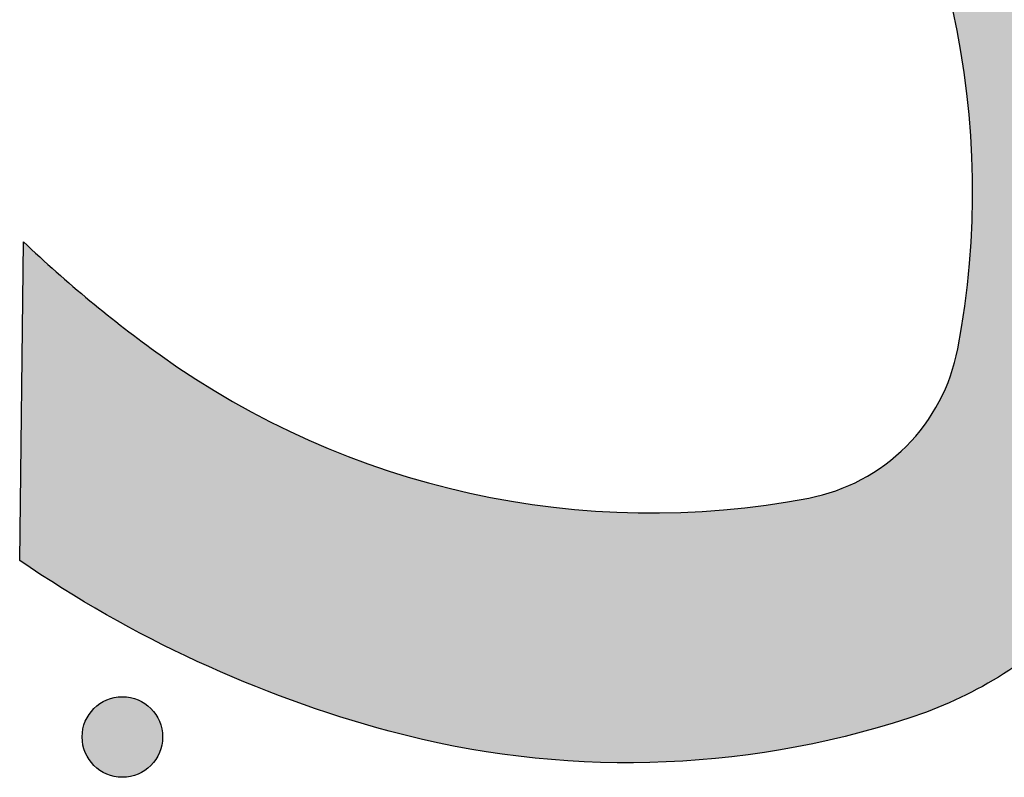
# Model space of a CAD drawing. Header units: millimetres. Extents: x -3873 to -97, y 912 to 4165.
# Tile 183 of 656: x -3101 to -3058, y 1176 to 1209. Entities that reach past the tile are written whole.
import ezdxf

# ---------------------------------------------------------------- set-up
doc = ezdxf.new("R2010")
doc.units = ezdxf.units.MM
doc.layers.add('pattern', color=7, linetype='Continuous', true_color=0x000000)

msp = doc.modelspace()

# ---------------------------------------------------------------- hatches: boundary and pattern name
at = {"layer": 'pattern'}
for points in [[(-3094.916, 1194.699), (-3094.164, 1194.174), (-3093.395, 1193.665), (-3092.611, 1193.173), (-3091.811, 1192.699), (-3090.997, 1192.243), (-3090.168, 1191.806), (-3089.326, 1191.389), (-3088.471, 1190.992), (-3087.604, 1190.617), (-3086.726, 1190.262), (-3085.837, 1189.93), (-3084.939, 1189.619), (-3084.032, 1189.332), (-3083.116, 1189.068), (-3082.194, 1188.827), (-3081.265, 1188.609), (-3080.332, 1188.416), (-3079.393, 1188.247), (-3078.452, 1188.102), (-3077.508, 1187.981), (-3076.562, 1187.885), (-3075.616, 1187.813), (-3074.67, 1187.765), (-3073.725, 1187.741), (-3072.783, 1187.742), (-3071.844, 1187.766), (-3070.908, 1187.814), (-3069.978, 1187.885), (-3069.053, 1187.979), (-3068.134, 1188.095), (-3067.223, 1188.234), (-3066.32, 1188.395), (-3066.17, 1188.425), (-3066.021, 1188.457), (-3065.873, 1188.493), (-3065.724, 1188.531), (-3065.576, 1188.572), (-3065.429, 1188.616), (-3065.282, 1188.663), (-3065.136, 1188.713), (-3064.99, 1188.765), (-3064.845, 1188.821), (-3064.702, 1188.879), (-3064.559, 1188.939), (-3064.417, 1189.003), (-3064.277, 1189.069), (-3064.137, 1189.138), (-3063.999, 1189.209), (-3063.863, 1189.283), (-3063.728, 1189.36), (-3063.594, 1189.439), (-3063.462, 1189.52), (-3063.331, 1189.604), (-3063.202, 1189.69), (-3063.075, 1189.779), (-3062.95, 1189.87), (-3062.827, 1189.963), (-3062.706, 1190.058), (-3062.586, 1190.155), (-3062.469, 1190.254), (-3062.354, 1190.356), (-3062.241, 1190.459), (-3062.13, 1190.564), (-3062.021, 1190.67), (-3061.915, 1190.779), (-3061.81, 1190.89), (-3061.707, 1191.003), (-3061.606, 1191.118), (-3061.507, 1191.235), (-3061.409, 1191.354), (-3061.314, 1191.476), (-3061.221, 1191.599), (-3061.13, 1191.724), (-3061.042, 1191.851), (-3060.956, 1191.98), (-3060.872, 1192.111), (-3060.79, 1192.243), (-3060.711, 1192.376), (-3060.635, 1192.512), (-3060.561, 1192.648), (-3060.489, 1192.786), (-3060.421, 1192.926), (-3060.354, 1193.066), (-3060.291, 1193.208), (-3060.23, 1193.351), (-3060.172, 1193.494), (-3060.117, 1193.639), (-3060.065, 1193.785), (-3060.015, 1193.931), (-3059.968, 1194.078), (-3059.924, 1194.225), (-3059.883, 1194.373), (-3059.845, 1194.522), (-3059.809, 1194.67), (-3059.777, 1194.819), (-3059.747, 1194.969), (-3059.586, 1195.872), (-3059.448, 1196.783), (-3059.331, 1197.702), (-3059.237, 1198.627), (-3059.166, 1199.557), (-3059.119, 1200.493), (-3059.095, 1201.432), (-3059.094, 1202.375), (-3059.118, 1203.319), (-3059.166, 1204.265), (-3059.238, 1205.211), (-3059.335, 1206.157), (-3059.456, 1207.101), (-3059.601, 1208.042), (-3059.77, 1208.981), (-3059.964, 1209.914), (-3060.181, 1210.843), (-3060.422, 1211.765), (-3060.687, 1212.68), (-3060.974, 1213.588), (-3061.285, 1214.486), (-3061.618, 1215.375), (-3061.972, 1216.253), (-3062.348, 1217.12), (-3062.745, 1217.975), (-3063.162, 1218.817), (-3063.599, 1219.645), (-3064.055, 1220.46), (-3064.529, 1221.259), (-3065.021, 1222.044), (-3065.531, 1222.812), (-3066.056, 1223.564), (-3067.225, 1225.134), (-3068.447, 1226.664), (-3069.722, 1228.151), (-3071.046, 1229.593), (-3057.002, 1229.761), (-3056.377, 1228.83), (-3055.77, 1227.883), (-3055.183, 1226.923), (-3054.615, 1225.95), (-3054.068, 1224.964), (-3053.541, 1223.966), (-3053.035, 1222.956), (-3052.551, 1221.936), (-3052.088, 1220.906), (-3051.647, 1219.867), (-3051.228, 1218.819), (-3050.832, 1217.763), (-3050.459, 1216.7), (-3050.108, 1215.63), (-3049.781, 1214.555), (-3049.476, 1213.475), (-3049.295, 1212.781), (-3049.126, 1212.082), (-3048.969, 1211.378), (-3048.824, 1210.671), (-3048.692, 1209.959), (-3048.572, 1209.244), (-3048.465, 1208.526), (-3048.371, 1207.805), (-3048.29, 1207.081), (-3048.222, 1206.355), (-3048.167, 1205.627), (-3048.125, 1204.898), (-3048.097, 1204.168), (-3048.081, 1203.437), (-3048.079, 1202.705), (-3048.091, 1201.974), (-3048.115, 1201.242), (-3048.153, 1200.512), (-3048.204, 1199.782), (-3048.268, 1199.054), (-3048.346, 1198.328), (-3048.436, 1197.604), (-3048.54, 1196.882), (-3048.656, 1196.163), (-3048.785, 1195.447), (-3048.927, 1194.735), (-3049.082, 1194.027), (-3049.249, 1193.323), (-3049.428, 1192.623), (-3049.619, 1191.928), (-3049.822, 1191.238), (-3050.037, 1190.554), (-3050.211, 1190.042), (-3050.401, 1189.534), (-3050.606, 1189.031), (-3050.826, 1188.533), (-3051.061, 1188.041), (-3051.311, 1187.555), (-3051.575, 1187.077), (-3051.854, 1186.606), (-3052.146, 1186.144), (-3052.452, 1185.691), (-3052.771, 1185.247), (-3053.102, 1184.814), (-3053.445, 1184.391), (-3053.8, 1183.98), (-3054.166, 1183.58), (-3054.543, 1183.193), (-3054.93, 1182.816), (-3055.33, 1182.45), (-3055.741, 1182.095), (-3056.164, 1181.752), (-3056.597, 1181.42), (-3057.04, 1181.101), (-3057.493, 1180.795), (-3057.956, 1180.503), (-3058.426, 1180.224), (-3058.905, 1179.96), (-3059.39, 1179.71), (-3059.882, 1179.475), (-3060.381, 1179.254), (-3060.884, 1179.05), (-3061.391, 1178.86), (-3061.903, 1178.686), (-3062.587, 1178.471), (-3063.277, 1178.268), (-3063.972, 1178.076), (-3064.672, 1177.897), (-3065.376, 1177.73), (-3066.084, 1177.575), (-3066.797, 1177.433), (-3067.512, 1177.304), (-3068.231, 1177.187), (-3068.953, 1177.084), (-3069.677, 1176.993), (-3070.403, 1176.916), (-3071.131, 1176.851), (-3071.861, 1176.8), (-3072.591, 1176.762), (-3073.323, 1176.738), (-3074.054, 1176.726), (-3074.786, 1176.728), (-3075.517, 1176.743), (-3076.247, 1176.772), (-3076.976, 1176.813), (-3077.704, 1176.868), (-3078.43, 1176.936), (-3079.154, 1177.017), (-3079.875, 1177.111), (-3080.593, 1177.218), (-3081.308, 1177.337), (-3082.02, 1177.469), (-3082.728, 1177.614), (-3083.431, 1177.771), (-3084.13, 1177.94), (-3084.824, 1178.121), (-3085.905, 1178.425), (-3086.98, 1178.753), (-3088.049, 1179.103), (-3089.112, 1179.476), (-3090.168, 1179.872), (-3091.216, 1180.291), (-3092.256, 1180.732), (-3093.286, 1181.194), (-3094.306, 1181.679), (-3095.316, 1182.184), (-3096.314, 1182.711), (-3097.3, 1183.258), (-3098.273, 1183.826), (-3099.234, 1184.413), (-3100.18, 1185.019), (-3101.112, 1185.644), (-3100.945, 1199.688), (-3099.504, 1198.364), (-3098.017, 1197.09), (-3096.486, 1195.868)], [(-3097.837, 1176.607), (-3097.809, 1176.579), (-3097.78, 1176.552), (-3097.75, 1176.526), (-3097.719, 1176.499), (-3097.688, 1176.474), (-3097.655, 1176.448), (-3097.622, 1176.424), (-3097.588, 1176.4), (-3097.553, 1176.376), (-3097.517, 1176.353), (-3097.481, 1176.331), (-3097.444, 1176.31), (-3097.406, 1176.29), (-3097.367, 1176.27), (-3097.327, 1176.251), (-3097.287, 1176.233), (-3097.247, 1176.216), (-3097.205, 1176.2), (-3097.163, 1176.185), (-3097.121, 1176.171), (-3097.078, 1176.158), (-3097.034, 1176.146), (-3096.991, 1176.135), (-3096.946, 1176.125), (-3096.902, 1176.116), (-3096.857, 1176.109), (-3096.811, 1176.102), (-3096.766, 1176.097), (-3096.72, 1176.093), (-3096.674, 1176.09), (-3096.629, 1176.088), (-3096.583, 1176.087), (-3096.537, 1176.088), (-3096.491, 1176.09), (-3096.445, 1176.093), (-3096.399, 1176.097), (-3096.354, 1176.102), (-3096.309, 1176.109), (-3096.264, 1176.116), (-3096.219, 1176.125), (-3096.175, 1176.135), (-3096.131, 1176.146), (-3096.087, 1176.158), (-3096.044, 1176.171), (-3096.002, 1176.185), (-3095.96, 1176.2), (-3095.919, 1176.216), (-3095.878, 1176.233), (-3095.838, 1176.251), (-3095.798, 1176.27), (-3095.76, 1176.29), (-3095.722, 1176.31), (-3095.684, 1176.332), (-3095.648, 1176.354), (-3095.612, 1176.376), (-3095.577, 1176.4), (-3095.543, 1176.424), (-3095.51, 1176.449), (-3095.477, 1176.474), (-3095.446, 1176.499), (-3095.415, 1176.526), (-3095.385, 1176.552), (-3095.356, 1176.58), (-3095.328, 1176.607), (-3095.301, 1176.635), (-3095.273, 1176.664), (-3095.247, 1176.694), (-3095.22, 1176.725), (-3095.195, 1176.757), (-3095.169, 1176.789), (-3095.145, 1176.822), (-3095.121, 1176.856), (-3095.097, 1176.891), (-3095.075, 1176.927), (-3095.053, 1176.964), (-3095.031, 1177.001), (-3095.011, 1177.039), (-3094.991, 1177.078), (-3094.972, 1177.117), (-3094.954, 1177.157), (-3094.937, 1177.198), (-3094.921, 1177.239), (-3094.906, 1177.281), (-3094.892, 1177.324), (-3094.879, 1177.367), (-3094.867, 1177.41), (-3094.856, 1177.454), (-3094.846, 1177.498), (-3094.837, 1177.543), (-3094.83, 1177.588), (-3094.823, 1177.633), (-3094.818, 1177.679), (-3094.814, 1177.724), (-3094.811, 1177.77), (-3094.809, 1177.816), (-3094.808, 1177.862), (-3094.809, 1177.908), (-3094.811, 1177.954), (-3094.814, 1177.999), (-3094.818, 1178.045), (-3094.823, 1178.091), (-3094.83, 1178.136), (-3094.837, 1178.181), (-3094.846, 1178.225), (-3094.856, 1178.27), (-3094.867, 1178.314), (-3094.879, 1178.357), (-3094.892, 1178.4), (-3094.906, 1178.443), (-3094.921, 1178.484), (-3094.937, 1178.526), (-3094.955, 1178.567), (-3094.972, 1178.607), (-3094.991, 1178.646), (-3095.011, 1178.685), (-3095.031, 1178.723), (-3095.053, 1178.76), (-3095.075, 1178.797), (-3095.097, 1178.832), (-3095.121, 1178.867), (-3095.145, 1178.901), (-3095.17, 1178.935), (-3095.195, 1178.967), (-3095.221, 1178.999), (-3095.247, 1179.029), (-3095.274, 1179.059), (-3095.301, 1179.088), (-3095.328, 1179.116), (-3095.356, 1179.144), (-3095.385, 1179.171), (-3095.415, 1179.198), (-3095.446, 1179.224), (-3095.478, 1179.25), (-3095.51, 1179.275), (-3095.543, 1179.3), (-3095.578, 1179.324), (-3095.612, 1179.347), (-3095.648, 1179.37), (-3095.685, 1179.392), (-3095.722, 1179.413), (-3095.76, 1179.434), (-3095.799, 1179.453), (-3095.838, 1179.472), (-3095.878, 1179.49), (-3095.919, 1179.507), (-3095.96, 1179.523), (-3096.002, 1179.538), (-3096.045, 1179.552), (-3096.088, 1179.566), (-3096.131, 1179.578), (-3096.175, 1179.588), (-3096.219, 1179.598), (-3096.264, 1179.607), (-3096.309, 1179.615), (-3096.354, 1179.621), (-3096.4, 1179.627), (-3096.445, 1179.631), (-3096.491, 1179.634), (-3096.537, 1179.635), (-3096.583, 1179.636), (-3096.629, 1179.635), (-3096.675, 1179.634), (-3096.721, 1179.631), (-3096.766, 1179.626), (-3096.812, 1179.621), (-3096.857, 1179.615), (-3096.902, 1179.607), (-3096.947, 1179.598), (-3096.991, 1179.588), (-3097.035, 1179.577), (-3097.078, 1179.565), (-3097.121, 1179.552), (-3097.164, 1179.538), (-3097.206, 1179.523), (-3097.247, 1179.507), (-3097.288, 1179.49), (-3097.328, 1179.472), (-3097.367, 1179.453), (-3097.406, 1179.434), (-3097.444, 1179.413), (-3097.481, 1179.392), (-3097.518, 1179.37), (-3097.553, 1179.347), (-3097.588, 1179.324), (-3097.622, 1179.3), (-3097.656, 1179.275), (-3097.688, 1179.25), (-3097.72, 1179.224), (-3097.75, 1179.198), (-3097.78, 1179.171), (-3097.809, 1179.144), (-3097.838, 1179.116), (-3097.865, 1179.088), (-3097.892, 1179.059), (-3097.919, 1179.029), (-3097.945, 1178.998), (-3097.971, 1178.967), (-3097.996, 1178.934), (-3098.021, 1178.901), (-3098.045, 1178.867), (-3098.068, 1178.832), (-3098.091, 1178.796), (-3098.113, 1178.76), (-3098.134, 1178.723), (-3098.155, 1178.685), (-3098.174, 1178.646), (-3098.193, 1178.606), (-3098.211, 1178.566), (-3098.228, 1178.526), (-3098.244, 1178.484), (-3098.259, 1178.442), (-3098.274, 1178.4), (-3098.287, 1178.357), (-3098.299, 1178.313), (-3098.31, 1178.269), (-3098.319, 1178.225), (-3098.328, 1178.18), (-3098.336, 1178.135), (-3098.342, 1178.09), (-3098.348, 1178.045), (-3098.352, 1177.999), (-3098.355, 1177.953), (-3098.357, 1177.907), (-3098.357, 1177.862), (-3098.357, 1177.816), (-3098.355, 1177.77), (-3098.352, 1177.724), (-3098.348, 1177.678), (-3098.342, 1177.633), (-3098.336, 1177.588), (-3098.328, 1177.543), (-3098.319, 1177.498), (-3098.31, 1177.454), (-3098.299, 1177.41), (-3098.287, 1177.366), (-3098.273, 1177.323), (-3098.259, 1177.281), (-3098.244, 1177.239), (-3098.228, 1177.198), (-3098.211, 1177.157), (-3098.193, 1177.117), (-3098.174, 1177.077), (-3098.155, 1177.039), (-3098.134, 1177.001), (-3098.113, 1176.963), (-3098.091, 1176.927), (-3098.068, 1176.891), (-3098.045, 1176.856), (-3098.021, 1176.822), (-3097.996, 1176.789), (-3097.971, 1176.756), (-3097.945, 1176.725), (-3097.919, 1176.694), (-3097.892, 1176.664), (-3097.865, 1176.635)]]:
    msp.add_hatch(color=256, dxfattribs=at).paths.add_polyline_path(points, flags=0)

# ---------------------------------------------------------------- linework, layer by layer
msp.add_line((-3101.112, 1185.644), (-3100.945, 1199.688), dxfattribs=at)
msp.add_circle((-3096.583, 1177.862), 1.774, dxfattribs=at)
for centre, radius, start, end in [((-3096.227, 1201.913), 37.135, 349.2219, 35.6635), ((-3061.812, 1240.846), 56.792, 226.4441, 234.3459), ((-3067.867, 1196.514), 8.266, 315.0047, 349.2219), ((-3073.27, 1224.873), 37.135, 234.3459, 280.7874), ((-3067.867, 1196.514), 8.266, 280.7874, 315.0047)]:
    msp.add_arc(centre, radius, start, end, dxfattribs=at)
at = {"layer": 'pattern', "extrusion": (0, 0, -1)}
for centre, radius, start, end in [((3070.874, 1229.717), 53.449, 285.13, 304.4539), ((3067.59, 1196.238), 18.45, 224.9953, 252.0465), ((3074.315, 1216.991), 40.266, 252.0465, 285.13)]:
    msp.add_arc(centre, radius, start, end, dxfattribs=at)

doc.saveas('drawing.dxf')
